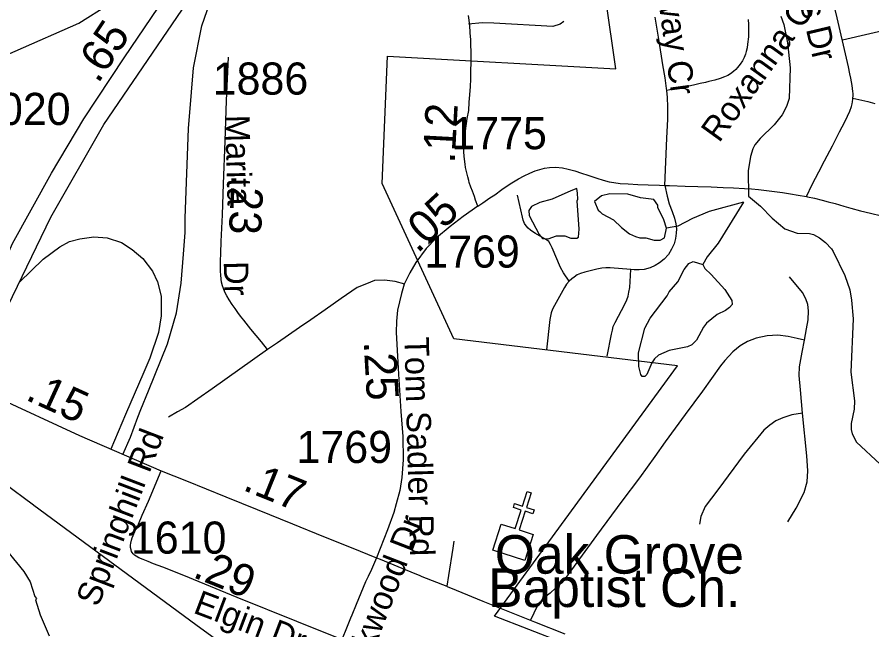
# Model space of a CAD drawing. Extents: x 1383679 to 1536984, y 460658 to 651027.
# Drawn here: x 1414009 to 1417337, y 564854 to 567240 of the extents above; entities that cross this region are included whole.
import ezdxf

# ---------------------------------------------------------------- set-up
doc = ezdxf.new("R2010")
doc.units = 0
for name, color, linetype in [('Default', 7, 'Continuous'), ('Exist Boundary Political City Limit New', 7, 'Continuous'), ('Exist Cultural Church CELL', 7, 'Continuous'), ('Exist Cultural Church Label', 7, 'Continuous'), ('Exist Hydrographic Misc Water Feature', 7, 'Continuous'), ('Exist Railroad Mainline', 7, 'Continuous'), ('Exist Road Non-System Type 51', 7, 'Continuous'), ('Exist Road Non-System Type 51 Label', 7, 'Continuous'), ('Exist Road Primary NC Attributed', 7, 'Continuous'), ('Exist Road Secondary Mileage Hundredths English Label', 7, 'Continuous'), ('Exist Road Secondary Type 51 Attributed', 7, 'Continuous'), ('Exist Road Secondary Type 51 Divided Attributed', 7, 'Continuous'), ('Exist Road Secondary Type 51 Label', 7, 'Continuous'), ('Exist Road Secondary Type 51 Number Label', 7, 'Continuous'), ('Map Preparation Boundary City Limit Buffer Line', 7, 'Continuous')]:
    doc.layers.add(name, color=color, linetype=linetype)

msp = doc.modelspace()

# ---------------------------------------------------------------- linework, layer by layer
at = {"layer": 'Default'}
for points in [[(1413163.8, 566190.1), (1413277.8, 566380.8), (1413388.2, 566558.6), (1413472.5, 566689.2), (1413543.5, 566786.7), (1413639.4, 566892.5), (1413703.8, 566942.1), (1413796.3, 567004.9), (1413865.7, 567047.9), (1414001.2, 567107.4), (1414249, 567216.5), (1414364.6, 567289.2), (1414473.7, 567362), (1414605.8, 567484.3), (1414724.8, 567616.5), (1414951, 567859.5)], [(1414421.4, 565537.9), (1414450.4, 565605.2), (1414479, 565683), (1414490.8, 565713.1), (1414521.3, 565785.3), (1414594.4, 565968.5), (1414630.4, 566088.2), (1414648.4, 566204.8), (1414656.9, 566317.1), (1414663.2, 566401.8), (1414663.2, 566456.9), (1414675.9, 566806.5), (1414688.2, 566948.4), (1414695.7, 567042.4), (1414728.5, 567206.5), (1414779.2, 567352.7), (1414893.3, 567623.2)], [(1414019, 566208.2), (1414110.5, 566298), (1414175.1, 566345.7), (1414213.2, 566366.9), (1414253.5, 566377.4), (1414307.5, 566384.9), (1414360.4, 566380.6), (1414415.5, 566362.6), (1414457.8, 566335.1), (1414499.1, 566300.1), (1414536.2, 566251.4), (1414556.3, 566209), (1414570, 566153.9), (1414570, 566076.6), (1414559.5, 566012), (1414525.6, 565912.4), (1414502.3, 565857.3), (1414430.8, 565692.6), (1414374.2, 565558.2)]]:
    msp.add_lwpolyline(points, dxfattribs=at)
at = {"layer": 'Exist Boundary Political City Limit New'}
msp.add_lwpolyline([(1415497.9, 562844.2), (1415503.4, 563574.4), (1415496, 564396.6), (1415673.8, 564469.8), (1415995.6, 564624.2), (1416268.6, 564751.6), (1415867.9, 564908.5), (1416580.1, 565882.4), (1415709.9, 565988.1), (1415429.8, 566592.3), (1415451.4, 567088.5), (1416340.5, 567039.1), (1416148.8, 568369)], dxfattribs=at)
at = {"layer": 'Exist Cultural Church CELL'}
msp.add_lwpolyline([(1415894, 565266), (1415948.2, 565248.6), (1415971.7, 565321), (1415941.2, 565330.9), (1415946.1, 565346.1), (1415976.6, 565336.2), (1415995.1, 565393.4), (1416010.3, 565388.5), (1415991.8, 565331.3), (1416022.3, 565321.4), (1416017.4, 565306.2), (1415986.9, 565316.1), (1415963.5, 565243.7), (1416018.3, 565225.8), (1415985.5, 565124.5), (1415861.2, 565164.7)], close=True, dxfattribs=at)
at = {"layer": 'Exist Hydrographic Misc Water Feature'}
for points in [[(1416982.6, 567243.8), (1416993.9, 567211.5), (1417008.2, 567139.2), (1417018.1, 567043), (1417015.3, 566923.1), (1417004.5, 566891.4), (1416987.8, 566859.8), (1416957, 566820.6), (1416901.8, 566767.9), (1416881.2, 566742.4), (1416872.8, 566726.6), (1416864.2, 566696.8), (1416854.8, 566641), (1416856.3, 566543.3)], [(1416189.3, 566524.7), (1416192.3, 566530.7), (1416190.8, 566554.7), (1416187.6, 566573.3), (1416165, 566563.3), (1416092.3, 566531), (1416044, 566518.2), (1416011.7, 566502.9), (1416001.3, 566487.1), (1416002.8, 566467.1), (1416041.2, 566394.2), (1416054.8, 566377.9), (1416076.8, 566377.4), (1416109.1, 566388.7), (1416141.1, 566387.9), (1416164.8, 566379.3), (1416188.8, 566378.8), (1416194.9, 566382.7), (1416197.6, 566414.5), (1416189.3, 566524.7)], [(1416537.1, 566417.8), (1416526.6, 566450.8), (1416503.6, 566499.3), (1416503.8, 566507.3), (1416488.3, 566529.7), (1416436.4, 566536.9), (1416386.7, 566550.1), (1416316.8, 566551.7), (1416284.6, 566544.5), (1416256.5, 566521.7)], [(1416256.5, 566521.7), (1416271.4, 566488.8), (1416277.2, 566482.7), (1416287.1, 566474.4), (1416330.5, 566451.4), (1416361.8, 566420.7), (1416393.3, 566396), (1416417.1, 566385.4), (1416432.9, 566381.1), (1416456.9, 566380.5), (1416488.7, 566371.7), (1416512.7, 566371.2), (1416528.9, 566380.8), (1416537.1, 566417.8)], [(1416856.3, 566543.3), (1416903.7, 566504), (1416948.8, 566456.9), (1416997.8, 566415.8), (1417045.4, 566398.7), (1417093.4, 566397.5), (1417109.3, 566393.2), (1417133, 566380.6), (1417156.6, 566362.1), (1417180.1, 566337.5), (1417185.8, 566327.4), (1417231.7, 566234.4), (1417250.5, 566177.9), (1417257.6, 566137.8), (1417263.9, 566065.7), (1417255.2, 565857.9), (1417268.6, 565745.7), (1417267.9, 565713.7), (1417256.6, 565658), (1417256.1, 565634), (1417259.8, 565617.9), (1417277, 565585.6), (1417369.1, 565499.4)], [(1416836.6, 566519.4), (1416703.3, 566482.7), (1416638.6, 566456.2), (1416581.9, 566425.5), (1416537.1, 566417.8)], [(1416836.6, 566519.4), (1416738.5, 566359.9), (1416695.3, 566306.9), (1416678.6, 566277.3)], [(1416678.6, 566277.3), (1416686.3, 566261.2), (1416711.7, 566238.6), (1416764.4, 566179.4), (1416791.5, 566136.8), (1416793.1, 566120.7), (1416782.9, 566109), (1416766.6, 566097.3), (1416734.2, 566082.1), (1416693.5, 566049.1), (1416681.1, 566033.4), (1416653.9, 565982), (1416635.5, 565964.5), (1416619.3, 565956.9), (1416547.1, 565942.6), (1416506.6, 565923.5), (1416490.3, 565909.9), (1416479.9, 565894.2), (1416460.8, 565848.6), (1416452.7, 565840.8), (1416442.7, 565841.1), (1416436.8, 565849.2), (1416429.6, 565879.4), (1416428.7, 565933.3), (1416452.9, 566028.7), (1416473.9, 566068.2), (1416539.8, 566154.6), (1416548.2, 566170.4), (1416581.1, 566209.7), (1416606.1, 566257), (1416624.7, 566280.6), (1416640.9, 566288.2), (1416678.6, 566277.3)], [(1413936.3, 565201.3), (1414035.1, 565082), (1414060.2, 565041.4), (1414078.9, 564985), (1414084.8, 564976.8), (1414080.6, 564970.9), (1414099.2, 564912.5), (1414133.5, 564831.8)]]:
    msp.add_lwpolyline(points, dxfattribs=at)
at = {"layer": 'Exist Railroad Mainline'}
msp.add_lwpolyline([(1413957.8, 565426.9), (1414073.7, 565340.8), (1414075, 565339.9), (1414704.5, 564875.4), (1414881.5, 564747.6)], dxfattribs=at)
at = {"layer": 'Exist Road Non-System Type 51'}
for points in [[(1417263.1, 566924.6), (1417263.7, 566933.4), (1417263.4, 566942.1), (1417263, 566950.7), (1417260.3, 566974), (1417254.9, 567001.8), (1417251.4, 567019.3), (1417245.4, 567046.9), (1417237.4, 567080.7), (1417201.2, 567237), (1417159.3, 567414), (1417138.8, 567504.7), (1417128.3, 567550.1), (1417126.4, 567558.1)], [(1418789.1, 567518.2), (1418780.7, 567514.7), (1418758.7, 567508.2), (1418681.2, 567490), (1418552.3, 567460.9), (1418358.8, 567416), (1418225, 567385.2), (1418106.8, 567358.1), (1417923, 567313.5), (1417867.1, 567299.6), (1417797.9, 567283.2), (1417541.5, 567224.2), (1417221.8, 567150.3)], [(1416137.6, 567222.5), (1416123, 567212.2), (1416095.1, 567203.5), (1415864.9, 567216.7), (1415819.4, 567218.2), (1415766.1, 567212)], [(1416538.1, 566954.4), (1416537.4, 566962.6), (1416531.4, 567003.1), (1416522.5, 567054.1), (1416508.9, 567145.7), (1416493.3, 567240.3)], [(1416854.5, 567230.3), (1416856.3, 567210.8), (1416856.9, 567194.6), (1416856.9, 567177.8), (1416856.5, 567163.3), (1416853.1, 567134.9), (1416850.6, 567119.8), (1416847.8, 567106.5), (1416844.4, 567095.6), (1416839.4, 567082.9), (1416832.5, 567069.5), (1416824, 567056.5), (1416814.1, 567044.2), (1416806.8, 567036.1), (1416797.8, 567028.2), (1416786.5, 567019.6), (1416775.6, 567012.8), (1416762.7, 567007.1), (1416746.7, 567001), (1416725.5, 566994.7), (1416701.8, 566988.8), (1416689.6, 566985.7), (1416668.8, 566981.3), (1416647.7, 566976.7), (1416630.6, 566973), (1416585.8, 566964.1), (1416538.1, 566954.4)], [(1416531.3, 566584.6), (1416538.3, 566768.8), (1416542.3, 566843.1), (1416542.1, 566890.8), (1416540.6, 566927.1), (1416538.1, 566954.4)], [(1417082.8, 566541.4), (1417104.7, 566588.1), (1417129.7, 566637.1), (1417152.6, 566680.8), (1417183.5, 566739.2), (1417211.2, 566792.8), (1417231.4, 566831.7), (1417242.3, 566854.8), (1417250.6, 566874.3), (1417256.8, 566891.4), (1417259.9, 566901.8), (1417261.4, 566909.6), (1417262.8, 566920.3), (1417263.1, 566924.6)], [(1417263.1, 566924.6), (1417297.6, 566916.6), (1417321.6, 566911), (1417348.1, 566904.1)], [(1415803, 566504.2), (1415822.7, 566517.6), (1415849.6, 566536.2), (1415868.4, 566548.6), (1415896.5, 566568.6), (1415929, 566590.6), (1415961.1, 566610.6), (1415983.8, 566622.7), (1416004.9, 566632.6), (1416025.8, 566641.4), (1416043.8, 566647.2), (1416061.7, 566651.8), (1416081.7, 566654.6), (1416105.4, 566655.5), (1416132.9, 566652.7), (1416154.7, 566648.2), (1416180.2, 566641.6), (1416206.8, 566632.9), (1416231.2, 566624.7), (1416265.8, 566613.3), (1416291, 566605.6), (1416314.3, 566599.2), (1416332.8, 566595.7), (1416357.2, 566592.4), (1416388.2, 566590.4), (1416426.1, 566588.6), (1416465.5, 566586.7), (1416509.5, 566585.4), (1416531.3, 566584.6)], [(1416531.2, 566584.7), (1416539.6, 566543.3), (1416547.6, 566513.2), (1416559.8, 566483), (1416568.2, 566457.6), (1416574.1, 566435.4), (1416575.6, 566416.3), (1416575.1, 566398.9), (1416572.5, 566377.8), (1416566.6, 566357.1), (1416556.6, 566336.5), (1416545, 566316.3), (1416528.6, 566297.8), (1416510.6, 566283.1), (1416493.1, 566273), (1416473, 566264.5), (1416450.9, 566257.7), (1416430.8, 566256.1), (1416411.6, 566256.6), (1416398.6, 566257.5)], [(1416531.3, 566584.6), (1416549.2, 566584), (1416609.5, 566582), (1416658.8, 566580.1), (1416710.5, 566578.8), (1416758.4, 566576.6), (1416798, 566574.8), (1416840.5, 566572.6), (1416867.9, 566571.1), (1416895.7, 566568.9), (1416926, 566565.6), (1416957.7, 566561.2), (1416988.4, 566556.7), (1417020.4, 566551.7), (1417049.2, 566547.3), (1417082.8, 566541.4)], [(1416157.8, 566212.2), (1416136.1, 566245), (1416124.9, 566265.1), (1416092.6, 566342.2), (1416086.1, 566355.2), (1416078.6, 566366), (1416069.9, 566373.5), (1416027.8, 566397.3), (1416017, 566403.9), (1416007.2, 566410.9), (1415998.9, 566418.3), (1415990.4, 566427.2), (1415984.8, 566436.6), (1415979.6, 566449.2), (1415976.9, 566461.3), (1415957.6, 566546.3)], [(1417082.8, 566541.4), (1417085.6, 566540.9), (1417113.1, 566534.7), (1417143.7, 566527.8), (1417166.9, 566521.4), (1417193.2, 566513.9), (1417227, 566504), (1417255.4, 566496), (1417292.9, 566486), (1417331.1, 566476.2), (1417373.7, 566466.2)], [(1416398.6, 566257.5), (1416317.5, 566263.5), (1416300.6, 566264), (1416285.2, 566262.9), (1416265.6, 566259.2), (1416219.1, 566247.6), (1416202.8, 566241.8), (1416190, 566236.5), (1416177.9, 566228), (1416168.4, 566221.2), (1416157.8, 566212.2)], [(1416306.1, 565920.3), (1416322.6, 566005.8), (1416326.4, 566021.2), (1416330, 566035.2), (1416337, 566051.2), (1416374.4, 566122.2), (1416382.9, 566139), (1416387.5, 566153.9), (1416391.2, 566169.8), (1416394, 566188), (1416398.6, 566257.5)], [(1417074.2, 565982.1), (1417082.1, 566026), (1417088.6, 566062), (1417089.4, 566096.6), (1417087.9, 566121), (1417079.4, 566143.3), (1417066.4, 566167.8), (1417016.6, 566229)], [(1415519.2, 566200.8), (1415481.4, 566210.7), (1415439.1, 566216.1), (1415401.1, 566214.6), (1415369.9, 566202.1), (1415333.1, 566187.5), (1415271.2, 566144.4), (1415208.2, 566100.9), (1415152.8, 566062.1), (1415108, 566031.4), (1415065.6, 566001.8), (1415023.1, 565972.2), (1414984.2, 565945.8)], [(1416157.8, 566212.2), (1416148.2, 566200), (1416139.8, 566187.3), (1416101.1, 566117.5), (1416093.1, 566103.2), (1416088.4, 566088.9), (1416085.2, 566075.2), (1416083.1, 566062.4), (1416070.5, 565945)], [(1417074.2, 565982.1), (1417045.5, 565989.3), (1417010.9, 565997.2), (1416970.6, 566001.6), (1416929.2, 565998.7), (1416886.4, 565990), (1416852.4, 565977.2), (1416824.4, 565960.7), (1416795.8, 565936.8), (1416764.8, 565903.7), (1416748, 565881.8), (1416677.5, 565783.8), (1416609.6, 565693.4), (1416532.6, 565587), (1416491.6, 565529.5), (1416431.6, 565447.1), (1416363.8, 565356.1), (1416264.9, 565222.2), (1416143.4, 565054.3), (1416129.4, 565038.3), (1416106.9, 565018.3), (1416084.4, 564997.8), (1416062.9, 564980.4), (1416044, 564960.9), (1416033.5, 564946.4), (1416007.2, 564892.2)], [(1417067.1, 565697.8), (1417058.4, 565788.5), (1417054.1, 565844.7), (1417054.9, 565878.5), (1417065.6, 565935.3), (1417074.2, 565982.1)], [(1414984.2, 565945.8), (1414769.1, 565792.3), (1414712.8, 565753.9), (1414664.4, 565720.2), (1414634, 565702.9), (1414598.8, 565682)], [(1417067.1, 565697.8), (1417024.6, 565691.3), (1416990.1, 565680.6), (1416963.4, 565668.3), (1416938.9, 565651.8), (1416916.6, 565631.6), (1416839.6, 565538), (1416736.6, 565399.8), (1416687.8, 565334.3), (1416670.5, 565295.5), (1416665.4, 565266)], [(1417009.5, 565275.3), (1417042.6, 565327.8), (1417073.6, 565389.1), (1417084.4, 565430.8), (1417087.9, 565473.2), (1417082.9, 565531.6), (1417067.1, 565697.8)], [(1415710, 565199.8), (1415706, 565173.1), (1415688.4, 565066), (1415681.6, 565024.3)]]:
    msp.add_lwpolyline(points, dxfattribs=at)
at = {"layer": 'Exist Road Primary NC Attributed'}
for points in [[(1413846.3, 565800.7), (1413919.5, 565763.8), (1414251.8, 565610.7), (1414570.5, 565474)], [(1414570.5, 565474), (1414668.4, 565434.4), (1414821.6, 565372.8), (1414943.9, 565323.6), (1415080.8, 565267.5), (1415201.9, 565218.4), (1415309.3, 565175.1), (1415407.8, 565134.6)], [(1415407.8, 565134.6), (1415422.5, 565129.2), (1415507.4, 565094.6), (1415577.2, 565066), (1415584.4, 565063), (1415681.6, 565024.3), (1415682.9, 565023.7), (1415717.8, 565008.9), (1415822.8, 564966.6), (1416023.7, 564885.5), (1416141.8, 564838.8)]]:
    msp.add_lwpolyline(points, dxfattribs=at)
at = {"layer": 'Exist Road Secondary Type 51 Attributed'}
for points in [[(1415803, 566504.2), (1415794.1, 566527.9), (1415789.2, 566541.2), (1415781.7, 566562.8), (1415775.9, 566578.6), (1415769.1, 566596.3), (1415767.6, 566603.5), (1415764.1, 566617.6), (1415760, 566633.6), (1415755, 566654.8), (1415753.1, 566668.1), (1415750.7, 566686.5), (1415749.8, 566699.2), (1415748.9, 566715.7), (1415747.7, 566730.4), (1415747.9, 566741.7), (1415750.2, 566762.1), (1415754.3, 566796.9), (1415760.9, 566845.9), (1415767.6, 566876.7), (1415769.2, 566909), (1415771.7, 566937.2), (1415773.8, 566969.6), (1415775.2, 566997.8), (1415775.9, 567027.4), (1415777.3, 567067.6), (1415777.3, 567086.7), (1415776.6, 567106.4), (1415775.9, 567130.4), (1415775.2, 567150.9), (1415773.1, 567178.4), (1415771, 567208), (1415766.8, 567246.1)], [(1414984.3, 565945.7), (1414960.4, 565975.5), (1414919.5, 566025.7), (1414901.2, 566048.5), (1414891.7, 566059.8), (1414879.1, 566075.9), (1414868.3, 566090.6), (1414857.6, 566105.8), (1414846.6, 566121.6), (1414834.9, 566139.6), (1414826, 566155.3), (1414818.2, 566169.7), (1414812.3, 566183.2), (1414808.5, 566194.4), (1414805.3, 566207.8), (1414803.7, 566220.3), (1414802, 566236.1), (1414800.9, 566249.6), (1414800.9, 566267.7), (1414800.6, 566290.4), (1414802, 566320.9), (1414803.6, 566366.6), (1414808.6, 566470), (1414812.9, 566591.4), (1414819, 566756.8), (1414824, 566914.7), (1414831.9, 567084.3)], [(1415803, 566504.2), (1415746.2, 566463.9), (1415694.8, 566425.4), (1415642.4, 566380.9), (1415601.5, 566338.8), (1415561, 566284.5), (1415538.3, 566244.4), (1415516.5, 566200.3), (1415505.5, 566163.8), (1415490.6, 566098.6), (1415486.1, 566056.1), (1415484.9, 566012.3), (1415490.7, 565920.1), (1415494.3, 565849.4), (1415502.7, 565704.9), (1415511.1, 565607.5), (1415511.9, 565516.8), (1415506.5, 565447.9), (1415498.9, 565397.5), (1415485.5, 565344.6), (1415476.3, 565311.8), (1415451.1, 565243.8), (1415407.8, 565134.6)], [(1414865.7, 564980.3), (1414718.3, 565041), (1414657.8, 565066), (1414577.1, 565098.2), (1414540.7, 565112.3), (1414519.4, 565120.5), (1414499.9, 565127.9), (1414482.6, 565135.6), (1414472.7, 565141), (1414466.6, 565145.2), (1414461.1, 565150), (1414457.2, 565155.3), (1414454.9, 565159.8), (1414452.7, 565166.5), (1414451.3, 565175.3), (1414451, 565184.3), (1414451.5, 565192.5), (1414454.3, 565204.2), (1414457.8, 565213), (1414468, 565236.9), (1414481.3, 565266.4), (1414496.1, 565300.8), (1414520.2, 565355.6), (1414570.5, 565474)], [(1415407.8, 565134.6), (1415388.5, 565089.2), (1415375.5, 565062.8), (1415370.9, 565051.9), (1415365.4, 565041.3), (1415356.6, 565019.3), (1415329.8, 564953.8), (1415312.6, 564911.7), (1415307.5, 564900), (1415286.3, 564848), (1415273.3, 564816.8), (1415178.5, 564854.3), (1415098.6, 564887.4), (1414865.7, 564980.3)]]:
    msp.add_lwpolyline(points, dxfattribs=at)
at = {"layer": 'Exist Road Secondary Type 51 Divided Attributed'}
for points in [[(1413766.1, 565844.1), (1413991, 566358.3), (1414143.3, 566632.6), (1414268.4, 566843.7), (1414426.1, 567081), (1414878.7, 567751.5), (1415554.7, 568761.8)], [(1413846.3, 565800.7), (1413973.6, 566114.4), (1414141.1, 566460.6), (1414346.7, 566822), (1414957, 567716.7), (1415620.6, 568719.1)]]:
    msp.add_lwpolyline(points, dxfattribs=at)
at = {"layer": 'Map Preparation Boundary City Limit Buffer Line'}
msp.add_lwpolyline([(1415497.9, 562844.2), (1415503.4, 563574.4), (1415496, 564396.6), (1415673.8, 564469.8), (1415995.6, 564624.2), (1416268.6, 564751.6), (1415867.9, 564908.5), (1416580.1, 565882.4), (1415709.9, 565988.1), (1415429.8, 566592.3), (1415451.4, 567088.5), (1416340.5, 567039.1), (1416148.8, 568369)], dxfattribs=at)

# ---------------------------------------------------------------- texts
at = {"layer": 'Exist Cultural Church Label'}
for s, p in [('Oak Grove', (1415868.9, 565073.4)), ('Baptist Ch.', (1415843.2, 564943.7))]:
    msp.add_text(s, height=150, dxfattribs=at).set_placement(p)
at = {"layer": 'Exist Road Non-System Type 51 Label'}
for s, rotation, p in [('Waycross Dr', 283.2853, (1416943.1, 567770.6)), ('Kingsway Cr', 277.8296, (1416459.2, 567638.9)), ('Roxanna Ct', 54.1783, (1416742.2, 566747.7))]:
    msp.add_text(s, height=95, rotation=rotation, dxfattribs=at).set_placement(p)
at = {"layer": 'Exist Road Secondary Mileage Hundredths English Label'}
for s, rotation, p in [('.65', 56.3845, (1414324.3, 566978)), ('.12', 86.9028, (1415712.5, 566669.2)), ('.23', 267.4383, (1414844.2, 566628.2)), ('.05', 43.0047, (1415567.9, 566317.5)), ('.25', 273.3256, (1415358.1, 565976.6)), ('.15', 335.5581, (1414037.7, 565752.2)), ('.17', 338.0423, (1414883.5, 565400.4)), ('.29', 338.0039, (1414688.7, 565061.2))]:
    msp.add_text(s, height=125, rotation=rotation, dxfattribs=at).set_placement(p)
at = {"layer": 'Exist Road Secondary Type 51 Label'}
for s, rotation, p in [('Marita', 271.5685, (1414819, 566858.3)), ('Dr', 271.5685, (1414813.5, 566288.6)), ('Tom Sadler Rd', 271.4779, (1415517, 565994.2)), ('Springhill Rd', 69.0675, (1414325, 564940.3)), ('Rockwood Dr', 68.8304, (1415318, 564566.7)), ('Elgin Dr', 339.2109, (1414690.9, 564922.2))]:
    msp.add_text(s, height=95, rotation=rotation, dxfattribs=at).set_placement(p)
at = {"layer": 'Exist Road Secondary Type 51 Number Label'}
for s, p in [('1886', (1414770.7, 566938.2)), ('1020', (1413845.6, 566820.1)), ('1775', (1415699.7, 566725.7)), ('1769', (1415594.2, 566264.8)), ('1769', (1415096.9, 565504.3)), ('1610', (1414452.4, 565151.3))]:
    msp.add_text(s, height=125, dxfattribs=at).set_placement(p)

doc.saveas('drawing.dxf')
